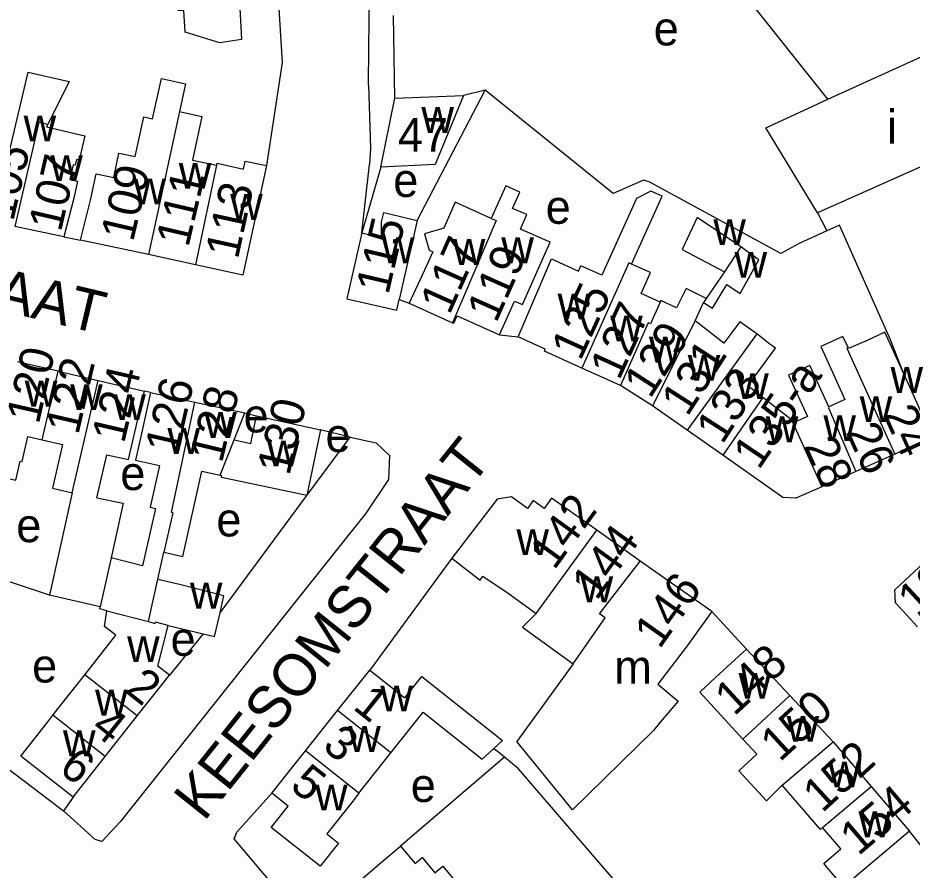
# Model space of a CAD drawing. Extents: x 159902 to 161769, y 383692 to 384875.
# Drawn here: x 160329.3 to 160435.6, y 384392.4 to 384493.7 of the extents above; entities that cross this region are included whole.
import ezdxf

# ---------------------------------------------------------------- set-up
doc = ezdxf.new("R2010")
doc.units = 0
for name, color, linetype in [('BLT_Basislijn', 7, 'Continuous'), ('BLT_Bebouwing', 7, 'Continuous'), ('BLT_Centroide', 7, 'Continuous'), ('BLT_Huisnummer', 7, 'Continuous'), ('BLT_Huisnummer_ tussenligend', 7, 'Continuous'), ('BLT_Huisnummer_reeks', 7, 'Continuous'), ('BLT_Onderverdeling_panden', 7, 'Continuous'), ('BLT_Straatnaam', 7, 'Continuous')]:
    doc.layers.add(name, color=color, linetype=linetype)

msp = doc.modelspace()

# ---------------------------------------------------------------- linework, layer by layer
at = {"layer": 'BLT_Basislijn'}
for p, q in [((160374.11, 384484.18), (160373.97, 384493.99)), ((160370.98, 384485.72), (160371.03, 384490.17)), ((160376.77, 384469.66), (160384.84, 384485.11)), ((160384.84, 384485.11), (160382.26, 384484.51)), ((160370.21, 384468.16), (160371.12, 384476.28)), ((160372.45, 384475.99), (160370.21, 384468.16)), ((160334.8, 384467.71), (160336.77, 384467.29)), ((160374.63, 384460.27), (160375.8, 384459.82)), ((160386.56, 384456.06), (160388.75, 384455.83)), ((160345.11, 384449.19), (160344.37, 384449.36)), ((160356.28, 384446.8), (160357.69, 384446.43)), ((160368.81, 384443.9), (160365.29, 384444.78)), ((160363.65, 384436.97), (160368.81, 384443.9)), ((160353.35, 384423.01), (160363.65, 384436.97)), ((160380.9, 384429.53), (160371.13, 384416.22)), ((160333.1, 384425.1), (160324.08, 384428.15)), ((160415.9, 384418.71), (160411.79, 384423.19)), ((160351.36, 384420.53), (160347.33, 384415.62)), ((160387.15, 384405.86), (160374.8, 384395.3)), ((160335.89, 384401.1), (160334.74, 384399.49)), ((160440.36, 384390.62), (160435.26, 384397.06))]:
    msp.add_line(p, q, dxfattribs=at)
for points in [[(160360.04, 384500), (160360.72, 384488.41), (160358.89, 384476.16)], [(160371.03, 384490.17), (160371.11, 384496.39), (160370.92, 384500.01)], [(160370.98, 384485.72), (160371.22, 384478.25), (160371.12, 384476.28)], [(160425.43, 384468.4), (160422.15, 384466.9), (160419.95, 384465.7), (160404.34, 384474.24), (160403.66, 384474.45), (160400.07, 384472.83), (160384.84, 384485.11)], [(160424.32, 384470.55), (160425.43, 384468.4)], [(160434.57, 384451.42), (160432.99, 384455.45), (160426.95, 384469.1), (160425.43, 384468.4)], [(160368.81, 384443.9), (160371.9, 384443.22), (160373.48, 384441.73), (160373.37, 384438.88), (160370.72, 384434.89), (160341.47, 384398.2), (160339.3, 384395.83), (160338.52, 384396.07), (160334.74, 384399.49)], [(160313.23, 384415.85), (160334.74, 384399.49)], [(160387.15, 384405.86), (160386.28, 384406.59), (160385.82, 384406.85)], [(160407.14, 384383.15), (160388.79, 384404.48), (160387.15, 384405.86)], [(160363.73, 384385.86), (160362.98, 384386.75), (160355.02, 384396.17), (160355.35, 384396.94), (160359.52, 384401.59)]]:
    msp.add_lwpolyline(points, dxfattribs=at)
at = {"layer": 'BLT_Bebouwing'}
for p, q in [((160425.56, 384484.06), (160414.15, 384498.37)), ((160423.18, 384482.96), (160425.56, 384484.06)), ((160446.78, 384480.59), (160424.32, 384470.55)), ((160376.77, 384469.66), (160374.63, 384460.27)), ((160334.8, 384467.71), (160328.96, 384468.92)), ((160344.87, 384465.61), (160336.77, 384467.29)), ((160350.45, 384464.38), (160344.87, 384465.61)), ((160375.8, 384459.82), (160380.96, 384457.49)), ((160391.99, 384454.36), (160388.75, 384455.83)), ((160334.11, 384451.74), (160329.3, 384452.85)), ((160334.11, 384451.74), (160338.86, 384450.64)), ((160400.93, 384450.02), (160396.32, 384452.1)), ((160338.86, 384450.64), (160344.37, 384449.36)), ((160345.11, 384449.19), (160350.37, 384448.07)), ((160421.24, 384445.97), (160417.84, 384448.61)), ((160350.37, 384448.07), (160356.28, 384446.8)), ((160355.02, 384443.59), (160356.28, 384446.8)), ((160365.29, 384444.78), (160363.65, 384436.97)), ((160413.07, 384441.75), (160408.86, 384444.72)), ((160438.01, 384443.83), (160433.52, 384441.87)), ((160433.52, 384441.87), (160428.87, 384439.81)), ((160428.87, 384439.81), (160424.85, 384438.01)), ((160335.79, 384437.29), (160333.1, 384425.1)), ((160403.27, 384429.16), (160398.13, 384432.83)), ((160345.97, 384427.01), (160346.69, 384430.23)), ((160411.79, 384423.19), (160403.27, 384429.16)), ((160339.11, 384423.72), (160333.1, 384425.1)), ((160347.2, 384421.53), (160351.36, 384420.53)), ((160415.9, 384418.71), (160421.04, 384413.21)), ((160333.49, 384410.84), (160337.3, 384415.67)), ((160343.52, 384410.78), (160347.33, 384415.62)), ((160367.32, 384411.41), (160371.13, 384416.22)), ((160363.5, 384406.61), (160367.32, 384411.41)), ((160339.7, 384405.94), (160343.52, 384410.78)), ((160426.2, 384407.67), (160430.7, 384402.4)), ((160335.89, 384401.1), (160339.7, 384405.94)), ((160359.52, 384401.59), (160363.5, 384406.61)), ((160369.85, 384401.57), (160373.66, 384406.38)), ((160430.7, 384402.4), (160435.26, 384397.06))]:
    msp.add_line(p, q, dxfattribs=at)
for points in [[(160357.27, 384500), (160357.36, 384498.32), (160356.54, 384498.28), (160356.72, 384494.93), (160355.7, 384494.88), (160355.9, 384491.14), (160353.31, 384490.77), (160349.2, 384492.02), (160349.07, 384494.61), (160348.39, 384494.58), (160348.26, 384497.14), (160348.88, 384497.18), (160348.73, 384500)], [(160326, 384478.23), (160328.32, 384477.69), (160330.55, 384487.28), (160335.42, 384486.15), (160332.89, 384481.06)], [(160345.34, 384481.74), (160346.38, 384486.53), (160349.27, 384485.9), (160348.55, 384482.58)], [(160382.26, 384484.51), (160378.9, 384476.28), (160372.45, 384475.99)], [(160374.11, 384484.18), (160382.26, 384484.51)], [(160372.45, 384475.99), (160374.11, 384484.18)], [(160348.55, 384482.58), (160351.2, 384482.01), (160350.07, 384476.81), (160352.95, 384476.21)], [(160424.32, 384470.55), (160418.18, 384480.64), (160423.18, 384482.96)], [(160336.77, 384467.29), (160337.95, 384472.07), (160338.63, 384475.2), (160340.72, 384474.74), (160341.35, 384477.66), (160343.27, 384477.24), (160344.3, 384481.97), (160345.34, 384481.74)], [(160332.89, 384481.06), (160332.74, 384480.77), (160337.28, 384479.71), (160336.61, 384476.82), (160336.32, 384476.88), (160336.16, 384476.2), (160335.91, 384476.26), (160335.51, 384474.51), (160336.44, 384474.3), (160336.01, 384472.46), (160334.8, 384467.71)], [(160358.89, 384476.16), (160356.07, 384463.14), (160350.45, 384464.38)], [(160352.95, 384476.21), (160353, 384476.44), (160356.14, 384475.75), (160356.35, 384476.71), (160358.89, 384476.16)], [(160386.56, 384456.06), (160388.35, 384460.07), (160389.27, 384459.66), (160392.58, 384467.06), (160389.06, 384468.63), (160389.8, 384470.36), (160388.11, 384471.08), (160388.98, 384473.02), (160387.31, 384473.76), (160385.58, 384469.89)], [(160402.25, 384464.46), (160405.87, 384472.53), (160404.52, 384473.14), (160402.83, 384472.25), (160398.7, 384463.16), (160396.23, 384464.27)], [(160385.58, 384469.89), (160381.3, 384471.8), (160379.93, 384468.74), (160377.63, 384468.04), (160378.21, 384466.13), (160378.65, 384465.93), (160377.89, 384464.24), (160375.8, 384459.82)], [(160370.21, 384468.16), (160372.54, 384467.6), (160372.55, 384469.49), (160372.82, 384470.61), (160376.77, 384469.66)], [(160415.23, 384466.5), (160410.04, 384469.99), (160408.23, 384466.2), (160413.26, 384463.56)], [(160370.21, 384468.16), (160368.41, 384460.33), (160374.34, 384458.98), (160374.63, 384460.27)], [(160410.78, 384459.88), (160411.87, 384459.22), (160413.55, 384462.04), (160415.15, 384460.98), (160417.35, 384464.98), (160415.23, 384466.5)], [(160388.75, 384455.83), (160392.71, 384465.1), (160395.94, 384463.62), (160396.23, 384464.27)], [(160405.64, 384459.94), (160403.36, 384460.95), (160404.48, 384463.47), (160402.25, 384464.46)], [(160413.26, 384463.56), (160411.11, 384460.37)], [(160411.11, 384460.37), (160408.73, 384461.56), (160407.58, 384459.27), (160405.73, 384460.12), (160405.64, 384459.94)], [(160409.79, 384457.72), (160410.78, 384459.88)], [(160380.96, 384457.49), (160381.11, 384457.43), (160381.51, 384458.31), (160386.56, 384456.06)], [(160417.1, 384456.17), (160415.08, 384457.61), (160413.21, 384455.08), (160409.79, 384457.72)], [(160417.84, 384448.61), (160416.05, 384450), (160419.32, 384454.48), (160418.65, 384454.95), (160417.1, 384456.17)], [(160427.95, 384454.54), (160427.34, 384455.86), (160424.74, 384454.65), (160425.36, 384453.27), (160427.59, 384448.36), (160425.67, 384447.49)], [(160434.57, 384451.42), (160432.33, 384456.38), (160430.21, 384455.4), (160428.01, 384454.42), (160427.95, 384454.54)], [(160396.32, 384452.1), (160391.88, 384454.11), (160391.99, 384454.36)], [(160425.67, 384447.49), (160423.43, 384452.42), (160420.9, 384451.27), (160423.12, 384446.36), (160421.63, 384445.67), (160421.24, 384445.97)], [(160438.01, 384443.83), (160435.95, 384448.38), (160434.57, 384451.42)], [(160338.73, 384436.68), (160339.91, 384441.81), (160342.48, 384441.22), (160343.24, 384444.49), (160344.37, 384449.36)], [(160404.72, 384447.61), (160400.93, 384450.02)], [(160345.11, 384449.19), (160344.02, 384444.31), (160343.31, 384441.15), (160346.15, 384440.52), (160345.05, 384435.56), (160345.68, 384435.41)], [(160408.86, 384444.72), (160404.72, 384447.61)], [(160355.02, 384443.59), (160357.02, 384443.15), (160357.69, 384446.43)], [(160357.69, 384446.43), (160365.29, 384444.78)], [(160326.81, 384439.29), (160329.08, 384438.77), (160329.61, 384441.06), (160329.84, 384441.01), (160330.53, 384443.98), (160332.23, 384443.59)], [(160332.23, 384443.59), (160334.65, 384443.03), (160333.44, 384437.83), (160335.79, 384437.29)], [(160424.85, 384438.01), (160421.76, 384436.63), (160420.22, 384436.72), (160413.07, 384441.75)], [(160346.69, 384430.23), (160348.95, 384429.73), (160351.2, 384439.84), (160353.35, 384439.36)], [(160363.65, 384436.97), (160353.53, 384439.1), (160353.57, 384439.31), (160353.35, 384439.36)], [(160436.21, 384421.35), (160433.59, 384424.22), (160433.5, 384425.74), (160439.35, 384431.17), (160453.93, 384437.79)], [(160338.73, 384436.68), (160341.86, 384436.04), (160340.42, 384429.56)], [(160398.13, 384432.83), (160392.74, 384436.65), (160391.85, 384435.41), (160390.55, 384436.35), (160389.89, 384435.42), (160387.96, 384436.8), (160386.26, 384436.51), (160380.9, 384429.53)], [(160345.68, 384435.41), (160344.15, 384428.59), (160340.42, 384429.56)], [(160380.9, 384429.53), (160384.24, 384426.9), (160384.59, 384427.38), (160387.59, 384425.35), (160390.91, 384422.94)], [(160345.97, 384427.01), (160348.54, 384426.42), (160353.82, 384425.08)], [(160353.35, 384423.01), (160353.82, 384425.08)], [(160337.3, 384415.67), (160340.98, 384420.35), (160339.64, 384421.41), (160339.91, 384423.26)], [(160339.91, 384423.26), (160339.06, 384423.49), (160339.11, 384423.72)], [(160351.36, 384420.53), (160352.71, 384420.21), (160353.35, 384423.01)], [(160390.91, 384422.94), (160389.28, 384421.32), (160395.3, 384416.95)], [(160411.79, 384423.19), (160408.83, 384419.1), (160405.37, 384414.54), (160407.76, 384412.54), (160405.65, 384410.01)], [(160344.85, 384421.98), (160345.65, 384421.77), (160345.67, 384421.89)], [(160347.33, 384415.62), (160345.96, 384416.69), (160347.2, 384421.53)], [(160415.9, 384418.71), (160412.22, 384415.33), (160410.33, 384413.6)], [(160395.3, 384416.95), (160388.6, 384407.71)], [(160371.13, 384416.22), (160375.31, 384412.9), (160377.34, 384415.45), (160386.92, 384407.86), (160385.82, 384406.85)], [(160410.33, 384413.6), (160415.46, 384408)], [(160421.04, 384413.21), (160426.2, 384407.67)], [(160373.66, 384406.38), (160377.49, 384411.2), (160384.5, 384405.64), (160385.82, 384406.85)], [(160335.89, 384401.1), (160329.68, 384405.99), (160332.77, 384409.92), (160333.49, 384410.84)], [(160405.65, 384410.01), (160405.51, 384409.9), (160405.53, 384409.87)], [(160405.65, 384410.01), (160405.53, 384409.87)], [(160405.53, 384409.87), (160404.85, 384409.05), (160395.24, 384399.61), (160388.6, 384407.71)], [(160420.14, 384402.52), (160418.26, 384400.66), (160414.97, 384404.24), (160417.11, 384406.21), (160415.46, 384408)], [(160369.85, 384401.57), (160369.15, 384400.69), (160366.04, 384396.77), (160367.43, 384395.66), (160365.25, 384392.91), (160359.44, 384397.51), (160361.46, 384400.05), (160359.52, 384401.59)], [(160424.93, 384397.49), (160424.69, 384397.28), (160420.14, 384402.52)], [(160435.26, 384397.06), (160427.4, 384390.47), (160425.06, 384393.25), (160427.08, 384394.96), (160424.93, 384397.49)], [(160368.4, 384389.87), (160372.54, 384393.38), (160374.8, 384395.3)], [(160374.8, 384395.3), (160376.53, 384393.25), (160377.35, 384393.95), (160378.88, 384392.14), (160379.8, 384392.92), (160381.54, 384390.86), (160379.8, 384389.39), (160381.84, 384386.97)]]:
    msp.add_lwpolyline(points, dxfattribs=at)
at = {"layer": 'BLT_Onderverdeling_panden'}
for p, q in [((160348.55, 384482.58), (160344.87, 384465.61)), ((160352.95, 384476.21), (160350.45, 384464.38)), ((160415.23, 384466.5), (160413.26, 384463.56)), ((160411.11, 384460.37), (160410.78, 384459.88)), ((160409.79, 384457.72), (160404.72, 384447.61)), ((160417.1, 384456.17), (160408.86, 384444.72)), ((160332.23, 384443.59), (160334.11, 384451.74)), ((160335.79, 384437.29), (160338.86, 384450.64)), ((160417.84, 384448.61), (160413.07, 384441.75)), ((160421.24, 384445.97), (160424.85, 384438.01)), ((160353.35, 384439.36), (160355.02, 384443.59)), ((160390.91, 384422.94), (160398.13, 384432.83)), ((160340.42, 384429.56), (160339.11, 384423.72)), ((160344.85, 384421.98), (160345.97, 384427.01)), ((160339.91, 384423.26), (160344.85, 384421.98)), ((160347.2, 384421.53), (160345.67, 384421.89)), ((160343.52, 384410.78), (160337.3, 384415.67)), ((160415.46, 384408), (160421.04, 384413.21)), ((160373.66, 384406.38), (160367.32, 384411.41)), ((160339.7, 384405.94), (160333.49, 384410.84)), ((160420.14, 384402.52), (160426.2, 384407.67)), ((160369.85, 384401.57), (160363.5, 384406.61)), ((160424.93, 384397.49), (160430.7, 384402.4))]:
    msp.add_line(p, q, dxfattribs=at)
for points in [[(160425.56, 384484.06), (160440.9, 384491.04), (160442.2, 384488.75)], [(160332.89, 384481.06), (160331.84, 384481.31), (160328.96, 384468.92)], [(160385.58, 384469.89), (160386.15, 384469.63), (160380.96, 384457.49)], [(160402.25, 384464.46), (160401.92, 384464.61), (160396.32, 384452.1)], [(160405.64, 384459.94), (160404.47, 384457.36), (160404.2, 384457.5), (160400.93, 384450.02)], [(160427.95, 384454.54), (160427.81, 384454.47), (160433.52, 384441.87)], [(160347.74, 384434.91), (160347.57, 384434.95), (160350.37, 384448.07)], [(160425.67, 384447.49), (160425.62, 384447.37), (160428.87, 384439.81)], [(160347.74, 384434.91), (160346.69, 384430.23)], [(160395.3, 384416.95), (160399.09, 384422.43), (160398.44, 384422.89), (160403.27, 384429.16)]]:
    msp.add_lwpolyline(points, dxfattribs=at)

# ---------------------------------------------------------------- texts
at = {"layer": 'BLT_Centroide'}
for s, p in [('e', (160404.87, 384490.45)), ('w', (160377.27, 384480.05)), ('i', (160432.59, 384478.78)), ('w', (160330.02, 384479.03)), ('w', (160333.19, 384474.33)), ('w', (160348.45, 384473.41)), ('e', (160373.93, 384472.44)), ('w', (160343.08, 384471.56)), ('w', (160354.56, 384469.72)), ('e', (160392.04, 384469.25)), ('w', (160411.95, 384466.72)), ('w', (160372.59, 384464.55)), ('w', (160381, 384464.36)), ('w', (160386.77, 384464.55)), ('w', (160414.48, 384462.84)), ('w', (160393.45, 384457.88)), ('w', (160399.7, 384455.28)), ('w', (160404.31, 384452.75)), ('w', (160408.91, 384450.6)), ('w', (160414.67, 384448.42)), ('w', (160433, 384449.16)), ('w', (160330.16, 384447.52)), ('w', (160335.55, 384447.11)), ('w', (160340.67, 384445.92)), ('w', (160429.34, 384445.69)), ('e', (160356.15, 384444.46)), ('w', (160351.48, 384443.8)), ('w', (160418.19, 384443.28)), ('w', (160425.03, 384443.42)), ('e', (160365.88, 384442.13)), ('w', (160347.11, 384441.91)), ('w', (160358.94, 384440.42)), ('e', (160341.51, 384437.61)), ('e', (160329.15, 384431.42)), ('e', (160352.92, 384432.1)), ('w', (160388.56, 384429.88)), ('w', (160396.19, 384424.28)), ('w', (160349.77, 384423.53)), ('e', (160347.48, 384417.91)), ('w', (160342.31, 384417.17)), ('e', (160331.03, 384414.74)), ('m', (160400.19, 384414.59)), ('w', (160414.95, 384412.81)), ('w', (160372.39, 384411.31)), ('w', (160338.51, 384410.81)), ('w', (160420.66, 384407.7)), ('w', (160334.7, 384405.97)), ('w', (160368.58, 384406.5)), ('w', (160425.59, 384402.28)), ('e', (160376.01, 384400.54)), ('w', (160364.64, 384399.53)), ('w', (160429.2, 384396.34))]:
    msp.add_text(s, height=4, dxfattribs=at).set_placement(p)
at = {"layer": 'BLT_Huisnummer'}
for s, rotation, p in [('47', 0.2079, (160374.49, 384477.8)), ('105', 76.9032, (160328.78, 384469.43)), ('109', 76.9009, (160343.02, 384467)), ('113', 77.7519, (160355.47, 384464.94)), ('115', 76.8592, (160373.34, 384460.72)), ('117', 65.9191, (160380.61, 384458.32)), ('125', 65.425, (160396.17, 384452.85)), ('131', 57.277, (160408.87, 384446.23)), ('122', 76.9478, (160336.51, 384444.07)), ('128', 76.4007, (160353.58, 384440.71)), ('130', 76.4007, (160361.57, 384439.22)), ('24', 294.4511, (160432.05, 384446.64)), ('28', 294.3855, (160422.62, 384442.87)), ('142', 54.062, (160393.05, 384427.99)), ('137', 42.8893, (160436.18, 384422.38)), ('146', 54.7802, (160405.56, 384418.61)), ('148', 42.5077, (160414.42, 384410.65)), ('2', 321.7712, (160341.93, 384413.67)), ('1', 321.5833, (160369, 384411.67)), ('6', 321.7744, (160334.05, 384404.23)), ('5', 321.5734, (160361.51, 384402.21)), ('154', 40.2619, (160429.17, 384394.05))]:
    msp.add_text(s, height=4, rotation=rotation, dxfattribs=at).set_placement(p)
at = {"layer": 'BLT_Huisnummer_ tussenligend'}
for s, rotation, p in [('107', 76.9032, (160334.45, 384468.18)), ('111', 76.9009, (160349.59, 384466.35)), ('119', 65.9191, (160386.16, 384457.36)), ('127', 65.425, (160400.77, 384450.54)), ('129', 57.277, (160404.44, 384448.36)), ('120', 77.2166, (160331.82, 384445.33)), ('124', 76.9478, (160341.96, 384443.05)), ('133', 57.277, (160413.02, 384442.92)), ('126', 76.9478, (160348.28, 384441.7)), ('26', 294.4511, (160427.65, 384444.54)), ('144', 54.062, (160398.08, 384424.36)), ('150', 42.5077, (160419.85, 384405.21)), ('4', 321.77, (160337.84, 384409.01)), ('3', 321.5777, (160365.37, 384406.92)), ('152', 42.5077, (160424.88, 384399.15))]:
    msp.add_text(s, height=4, rotation=rotation, dxfattribs=at).set_placement(p)
at = {"layer": 'BLT_Huisnummer_reeks'}
msp.add_text('135-a', height=4, rotation=56.1516, dxfattribs=at).set_placement((160417.36, 384439.89))
at = {"layer": 'BLT_Straatnaam'}
for s, height, rotation, p in [('LIJMBEEKSTRAAT', 4.9999, 346.609, (160281.93, 384469.73)), ('KEESOMSTRAAT', 5, 51.439, (160351.45, 384398.12))]:
    msp.add_text(s, height=height, rotation=rotation, dxfattribs=at).set_placement(p)

doc.saveas('drawing.dxf')
